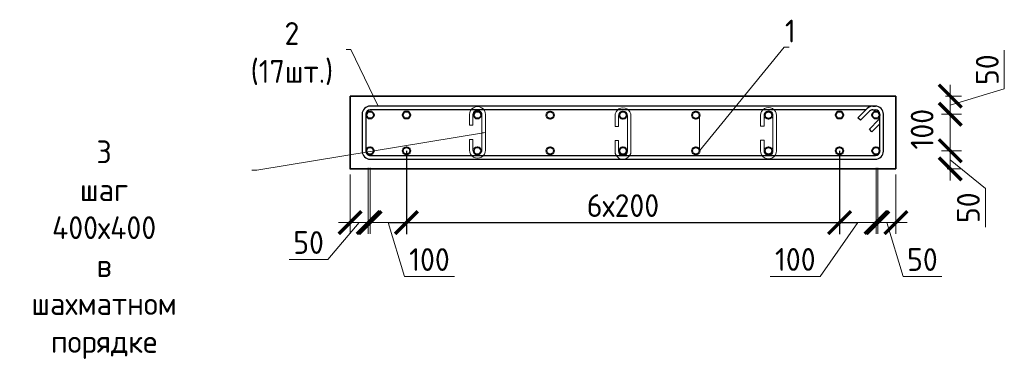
# Model space of a CAD drawing. Header units: millimetres. Extents: x 369815 to 1481759, y -423071 to -27917.
# Tile 214 of 380: x 602849 to 613671, y -252798 to -249056. Entities that reach past the tile are written whole.
import ezdxf
from ezdxf import colors
from ezdxf.entities.mleader import LeaderData, LeaderLine
from ezdxf.math import Vec2, Vec3

# ---------------------------------------------------------------- set-up
doc = ezdxf.new("R2010")
doc.units = ezdxf.units.MM
for name, color, linetype, lineweight in [('1 Стены', 3, 'Continuous', 30), ('Арм_шпильки', 143, 'Continuous', 18), ('Армирование', 3, 'Continuous', 40), ('подоснова', 151, 'Continuous', 5), ('размер', 1, 'Continuous', 25), ('РАЗМЕРЫ', 1, 'Continuous', 9)]:
    doc.layers.add(name, color=color, linetype=linetype, lineweight=lineweight)
doc.layers.add('Колонна_ бетон', color=7, linetype='Continuous', lineweight=50, true_color=0xb4b496)
doc.styles.add('GOST 2.304', font='CS_Gost2304.shx')
doc.styles.add('GOST-2.304_Type-B', font='GOST_Common.ttf')
doc.dimstyles.new('мой 25', dxfattribs={"dimscale": 100, "dimtxt": 2.5, "dimasz": 2.5, "dimexe": 1.25, "dimexo": 0.625, "dimtad": 1, "dimdec": 0, "dimlfac": 0.5, "dimtxsty": 'GOST-2.304_Type-B', "dimblk": 'ARCHTICK', "dimcen": 2.5, "dimdle": 1.25, "dimaunit": 1, "dimadec": 1, "dimazin": 2, "dimtfac": 1, "dimtdec": 0, "dimtmove": 1, "dimatfit": 3, "dimfxl": 6, "dimfxlon": 1, "dimtfill": 1, "dimlwd": -1, "dimlwe": -1, "dimarcsym": 0})
doc.dimstyles.new('СПДС', dxfattribs={"dimscale": 100, "dimtxt": 2.5, "dimasz": 2.5, "dimexe": 1.25, "dimexo": 0, "dimtad": 1, "dimdec": 0, "dimtxsty": 'GOST-2.304_Type-B', "dimblk": 'ARCHTICK', "dimcen": 2.5, "dimdle": 2, "dimadec": 0, "dimazin": 2, "dimtfac": 0.75, "dimtdec": 0, "dimtmove": 1, "dimatfit": 3, "dimfxl": 1, "dimtolj": 1, "dimarcsym": 1})

# ---------------------------------------------------------------- blocks, each defined once
blk = doc.blocks.new('_None')
blk = doc.blocks.new('_ArchTick')
at = {"color": 0, "linetype": 'ByBlock', "const_width": 0.15}
blk.add_lwpolyline([(-0.5, -0.5), (0.5, 0.5)], dxfattribs=at)
blk = doc.blocks.new('*D891')
at = {"layer": 'DEFPOINTS', "color": 0, "transparency": 16777216}
for p in [(612480, -249896, -2880), (612280, -250095, -2880), (613077, -250095)]:
    blk.add_point(p, dxfattribs=at)
at = {"layer": 'РАЗМЕРЫ', "color": 0, "linetype": 'Continuous', "transparency": 16777216}
for p, q in [((613671, -249817), (613671, -249392)), ((613077, -249771), (613077, -250220)), ((613077, -249995), (613671, -249817)), ((613026, -249896), (613202, -249896)), ((612981, -250095), (613202, -250095))]:
    blk.add_line(p, q, dxfattribs=at)
at = {"layer": 'РАЗМЕРЫ', "color": 0, "transparency": 16777216, "xscale": 250, "yscale": 250, "zscale": 250}
for p, rotation in [((613077, -249896), 90), ((613077, -250095), 270)]:
    blk.add_blockref('_ArchTick', p, dxfattribs=dict(at, rotation=rotation))
at = {"layer": 'РАЗМЕРЫ', "color": 0, "transparency": 16777216, "insert": (613484, -249605), "char_height": 250, "attachment_point": 5, "rotation": 90, "style": 'GOST-2.304_Type-B', "bg_fill": 3, "box_fill_scale": 1.1, "bg_fill_color": 256, "bg_fill_true_color": 13158600, "bg_fill_transparency": 0}
blk.add_mtext('50', dxfattribs=at)
blk = doc.blocks.new('*D892')
at = {"layer": 'DEFPOINTS', "color": 0, "transparency": 16777216}
for p in [(612280, -250496, -2880), (613077, -250496), (612982, -250696)]:
    blk.add_point(p, dxfattribs=at)
at = {"layer": 'РАЗМЕРЫ', "color": 0, "linetype": 'Continuous', "transparency": 16777216}
for p, q in [((613077, -250821), (613077, -250371)), ((612981, -250496), (613202, -250496)), ((613077, -250596), (613464, -250909)), ((613044, -250696), (613202, -250696)), ((613464, -250909), (613464, -251334))]:
    blk.add_line(p, q, dxfattribs=at)
at = {"layer": 'РАЗМЕРЫ', "color": 0, "transparency": 16777216, "xscale": 250, "yscale": 250, "zscale": 250}
for p, rotation in [((613077, -250496), 90), ((613077, -250696), 270)]:
    blk.add_blockref('_ArchTick', p, dxfattribs=dict(at, rotation=rotation))
at = {"layer": 'РАЗМЕРЫ', "color": 0, "transparency": 16777216, "insert": (613276, -251122), "char_height": 250, "attachment_point": 5, "rotation": 90, "style": 'GOST-2.304_Type-B', "bg_fill": 3, "box_fill_scale": 1.1, "bg_fill_color": 256, "bg_fill_true_color": 13158600, "bg_fill_transparency": 0}
blk.add_mtext('50', dxfattribs=at)
blk = doc.blocks.new('*D893')
at = {"layer": 'DEFPOINTS', "color": 0, "transparency": 16777216}
for p in [(613077, -250095, 2880), (613077, -250095), (612947, -250496)]:
    blk.add_point(p, dxfattribs=at)
at = {"layer": 'РАЗМЕРЫ', "color": 0, "linetype": 'Continuous', "transparency": 16777216}
for p, q in [((613077, -250621), (613077, -249970)), ((613171, -250095), (613202, -250095)), ((613010, -250496), (613202, -250496))]:
    blk.add_line(p, q, dxfattribs=at)
at = {"layer": 'РАЗМЕРЫ', "color": 0, "transparency": 16777216, "xscale": 250, "yscale": 250, "zscale": 250}
for p, rotation in [((613077, -250095), 90), ((613077, -250496), 270)]:
    blk.add_blockref('_ArchTick', p, dxfattribs=dict(at, rotation=rotation))
at = {"layer": 'РАЗМЕРЫ', "color": 0, "transparency": 16777216, "insert": (612768, -250259), "char_height": 250, "attachment_point": 5, "rotation": 90, "style": 'GOST-2.304_Type-B', "bg_fill": 3, "box_fill_scale": 1.1, "bg_fill_color": 256, "bg_fill_true_color": 13158600, "bg_fill_transparency": 0}
blk.add_mtext('100', dxfattribs=at)
blk = doc.blocks.new('*D894')
at = {"layer": 'DEFPOINTS', "color": 0, "transparency": 16777216}
for p in [(612280, -250495), (612480, -250695), (612480, -251285)]:
    blk.add_point(p, dxfattribs=at)
at = {"layer": 'РАЗМЕРЫ', "color": 0, "linetype": 'Continuous', "transparency": 16777216}
for p, q in [((612280, -250685), (612280, -251410)), ((612480, -250758), (612480, -251410)), ((612155, -251285), (612605, -251285)), ((612380, -251285), (612558, -251879)), ((612558, -251879), (612983, -251879))]:
    blk.add_line(p, q, dxfattribs=at)
at = {"layer": 'РАЗМЕРЫ', "color": 0, "transparency": 16777216, "xscale": 250, "yscale": 250, "zscale": 250, "rotation": 180}
blk.add_blockref('_ArchTick', (612280, -251285), dxfattribs=at)
at = {"layer": 'РАЗМЕРЫ', "color": 0, "transparency": 16777216, "xscale": 250, "yscale": 250, "zscale": 250}
blk.add_blockref('_ArchTick', (612480, -251285), dxfattribs=at)
at = {"layer": 'РАЗМЕРЫ', "color": 0, "transparency": 16777216, "insert": (612771, -251691), "char_height": 250, "attachment_point": 5, "style": 'GOST-2.304_Type-B', "bg_fill": 3, "box_fill_scale": 1.1, "bg_fill_color": 256, "bg_fill_true_color": 13158600, "bg_fill_transparency": 0}
blk.add_mtext('50', dxfattribs=at)
blk = doc.blocks.new('*D895')
at = {"layer": 'DEFPOINTS', "color": 0, "transparency": 16777216}
for p in [(606680, -250495), (606480, -250695), (606480, -251285)]:
    blk.add_point(p, dxfattribs=at)
at = {"layer": 'РАЗМЕРЫ', "color": 0, "linetype": 'Continuous', "transparency": 16777216}
for p, q in [((606680, -250685), (606680, -251410)), ((606480, -250758), (606480, -251410)), ((606580, -251285), (606236, -251691)), ((606805, -251285), (606355, -251285)), ((606236, -251691), (605811, -251691))]:
    blk.add_line(p, q, dxfattribs=at)
at = {"layer": 'РАЗМЕРЫ', "color": 0, "transparency": 16777216, "xscale": 250, "yscale": 250, "zscale": 250, "rotation": 180}
blk.add_blockref('_ArchTick', (606480, -251285), dxfattribs=at)
at = {"layer": 'РАЗМЕРЫ', "color": 0, "transparency": 16777216, "xscale": 250, "yscale": 250, "zscale": 250}
blk.add_blockref('_ArchTick', (606680, -251285), dxfattribs=at)
at = {"layer": 'РАЗМЕРЫ', "color": 0, "transparency": 16777216, "insert": (606024, -251504), "char_height": 250, "attachment_point": 5, "style": 'GOST-2.304_Type-B', "bg_fill": 3, "box_fill_scale": 1.1, "bg_fill_color": 256, "bg_fill_true_color": 13158600, "bg_fill_transparency": 0}
blk.add_mtext('50', dxfattribs=at)
blk = doc.blocks.new('*D906')
at = {"layer": 'DEFPOINTS', "color": 0, "transparency": 16777216}
for p in [(607100, -250497, 1440), (611860, -250497, 1440), (607100, -251286)]:
    blk.add_point(p, dxfattribs=at)
at = {"layer": 'размер', "color": 0, "lineweight": -2, "transparency": 16777216}
for p, q in [((607100, -250497), (607100, -251411)), ((611860, -250497), (611860, -251411)), ((612060, -251286), (606900, -251286))]:
    blk.add_line(p, q, dxfattribs=at)
at = {"layer": 'размер', "color": 0, "lineweight": -2, "transparency": 16777216, "xscale": 250, "yscale": 250, "zscale": 250, "rotation": 180}
blk.add_blockref('_ArchTick', (607100, -251286), dxfattribs=at)
at = {"layer": 'размер', "color": 0, "lineweight": -2, "transparency": 16777216, "xscale": 250, "yscale": 250, "zscale": 250}
blk.add_blockref('_ArchTick', (611860, -251286), dxfattribs=at)
at = {"layer": 'размер', "color": 0, "transparency": 16777216, "insert": (609480, -251098), "char_height": 250, "attachment_point": 5, "style": 'GOST-2.304_Type-B'}
blk.add_mtext('\\A1;6х200', dxfattribs=at)
blk = doc.blocks.new('*U126')
at = {"color": 0, "linetype": 'ByBlock', "lineweight": -2}
for p, q in [((114.7, 1437), (12.5, 1437)), ((114.7, 1427), (12.5, 1427)), ((53.8, 1397.9), (28.3, 1423.3)), ((38.8, 1427), (60.9, 1404.9)), ((-10, 1414.5), (-10, 12.5)), ((-10, 1407.5), (-10, 1414.5)), ((0, 1407.5), (0, 1414.5)), ((3.7, 1398.6), (29.1, 1373.2)), ((60.9, 1404.9), (53.8, 1397.9)), ((127.2, 12.5), (127.2, 1414.5)), ((137.2, 12.5), (137.2, 1414.5)), ((22, 1366.1), (-3.4, 1391.6)), ((0, 1388.2), (0, 12.5)), ((29.1, 1373.2), (22, 1366.1)), ((12.5, 0), (114.7, 0)), ((12.5, -10), (114.7, -10))]:
    blk.add_line(p, q, dxfattribs=at)
for centre, radius, start, end in [((12.5, 1414.5), 22.5, 90, 180), ((12.5, 1414.5), 12.5, 90, 180), ((19.5, 1414.5), 12.5, 45, 90), ((114.7, 1414.5), 22.5, 0, 90), ((114.7, 1414.5), 12.5, 0, 90), ((12.5, 1407.5), 22.5, 180, 225), ((12.5, 1407.5), 12.5, 180, 225), ((12.5, 12.5), 22.5, 180, 270), ((12.5, 12.5), 12.5, 180, 270), ((114.7, 12.5), 12.5, 270, 0), ((114.7, 12.5), 22.5, 270, 0)]:
    blk.add_arc(centre, radius, start, end, dxfattribs=at)
at = {"style": 'GOST 2.304', "oblique": 15, "flags": 9}
for tag, p in [('ДИАМЕТР', (-52.8, -63)), ('КЛАСС', (-53, -68.7)), ('ДЛИНА', (-52.5, -73.8)), ('ПОЗИЦИЯ', (-52.3, -58)), ('МАССА', (-52.3, -78.3))]:
    blk.add_attdef(tag, p, '', height=2.5, dxfattribs=at)
blk = doc.blocks.new('*U123')
for p, q in [((-8, 0), (-7.4, 4.7)), ((-7.4, 4.7), (-5.6, 9)), ((-5.6, 9), (-2.7, 12.7)), ((-2.7, 12.7), (1, 15.6)), ((1, 15.6), (5.3, 17.4)), ((5.3, 17.4), (10, 18)), ((34, 18), (10, 18)), ((10, 10), (34, 10)), ((34, 10), (34, 18)), ((66, 18), (90, 18)), ((66, 10), (66, 18)), ((90, 10), (66, 10)), ((94.7, 17.4), (90, 18)), ((99, 15.6), (94.7, 17.4)), ((102.7, 12.7), (99, 15.6)), ((105.6, 9), (102.7, 12.7)), ((107.4, 4.7), (105.6, 9)), ((108, 0), (107.4, 4.7)), ((107.4, -4.7), (108, 0)), ((-7.4, -4.7), (-8, 0)), ((-5.6, -9), (-7.4, -4.7)), ((-2.7, -12.7), (-5.6, -9)), ((1, -15.6), (-2.7, -12.7)), ((5.3, -17.4), (1, -15.6)), ((10, -18), (5.3, -17.4)), ((10, -18), (90, -18)), ((90, -18), (94.7, -17.4)), ((94.7, -17.4), (99, -15.6)), ((99, -15.6), (102.7, -12.7)), ((102.7, -12.7), (105.6, -9)), ((105.6, -9), (107.4, -4.7))]:
    blk.add_line(p, q)
at = {"color": 0, "linetype": 'ByBlock', "lineweight": -2}
for p, q in [((0, 0), (0.3, 2.6)), ((0.3, 2.6), (1.3, 5)), ((1.3, 5), (2.9, 7.1)), ((2.9, 7.1), (5, 8.7)), ((5, 8.7), (7.4, 9.7)), ((7.4, 9.7), (10, 10)), ((92.6, 9.7), (90, 10)), ((95, 8.7), (92.6, 9.7)), ((97.1, 7.1), (95, 8.7)), ((98.7, 5), (97.1, 7.1)), ((99.7, 2.6), (98.7, 5)), ((100, 0), (99.7, 2.6)), ((99.7, -2.6), (100, 0)), ((0.3, -2.6), (0, 0)), ((1.3, -5), (0.3, -2.6)), ((2.9, -7.1), (1.3, -5)), ((5, -8.7), (2.9, -7.1)), ((7.4, -9.7), (5, -8.7)), ((10, -10), (7.4, -9.7)), ((10, -10), (90, -10)), ((90, -10), (92.6, -9.7)), ((92.6, -9.7), (95, -8.7)), ((95, -8.7), (97.1, -7.1)), ((97.1, -7.1), (98.7, -5)), ((98.7, -5), (99.7, -2.6))]:
    blk.add_line(p, q, dxfattribs=at)
at = {"style": 'GOST 2.304', "oblique": 15, "flags": 9}
for tag, p in [('ДИАМЕТР', (117.8, -62.2)), ('ПОЗИЦИЯ', (118, -56.6)), ('КЛАСС', (118, -67.8)), ('ДЛИНА', (118.1, -72.5)), ('МАССА', (118.7, -78.2))]:
    blk.add_attdef(tag, p, '', height=2.5, dxfattribs=at)
blk = doc.blocks.new('*D909')
at = {"layer": 'DEFPOINTS', "color": 0, "transparency": 16777216}
for p in [(606700, -250496), (607100, -250954), (607100, -251285)]:
    blk.add_point(p, dxfattribs=at)
at = {"layer": 'РАЗМЕРЫ', "color": 0, "linetype": 'Continuous', "transparency": 16777216}
for p, q in [((606700, -250685), (606700, -251410)), ((607100, -251016), (607100, -251410)), ((606575, -251285), (607225, -251285)), ((606900, -251285), (607078, -251879)), ((607078, -251879), (607628, -251879))]:
    blk.add_line(p, q, dxfattribs=at)
at = {"layer": 'РАЗМЕРЫ', "color": 0, "transparency": 16777216, "xscale": 250, "yscale": 250, "zscale": 250, "rotation": 180}
blk.add_blockref('_ArchTick', (606700, -251285), dxfattribs=at)
at = {"layer": 'РАЗМЕРЫ', "color": 0, "transparency": 16777216, "xscale": 250, "yscale": 250, "zscale": 250}
blk.add_blockref('_ArchTick', (607100, -251285), dxfattribs=at)
at = {"layer": 'РАЗМЕРЫ', "color": 0, "lineweight": 50, "transparency": 16777216, "insert": (607353, -251691), "char_height": 250, "attachment_point": 5, "style": 'GOST-2.304_Type-B', "bg_fill": 3, "box_fill_scale": 1.1, "bg_fill_color": 256, "bg_fill_true_color": 13158600, "bg_fill_transparency": 0}
blk.add_mtext('100', dxfattribs=at)
blk = doc.blocks.new('*D910')
at = {"layer": 'DEFPOINTS', "color": 0, "transparency": 16777216}
for p in [(612261, -250491), (611860, -250954), (611860, -251285)]:
    blk.add_point(p, dxfattribs=at)
at = {"layer": 'РАЗМЕРЫ', "color": 0, "linetype": 'Continuous', "transparency": 16777216}
for p, q in [((612261, -250685), (612261, -251410)), ((611860, -251016), (611860, -251410)), ((612060, -251285), (611649, -251878)), ((612386, -251285), (611735, -251285)), ((611649, -251878), (611099, -251878))]:
    blk.add_line(p, q, dxfattribs=at)
at = {"layer": 'РАЗМЕРЫ', "color": 0, "transparency": 16777216, "xscale": 250, "yscale": 250, "zscale": 250, "rotation": 180}
blk.add_blockref('_ArchTick', (611860, -251285), dxfattribs=at)
at = {"layer": 'РАЗМЕРЫ', "color": 0, "transparency": 16777216, "xscale": 250, "yscale": 250, "zscale": 250}
blk.add_blockref('_ArchTick', (612261, -251285), dxfattribs=at)
at = {"layer": 'РАЗМЕРЫ', "color": 0, "lineweight": 50, "transparency": 16777216, "insert": (611374, -251690), "char_height": 250, "attachment_point": 5, "style": 'GOST-2.304_Type-B', "bg_fill": 3, "box_fill_scale": 1.1, "bg_fill_color": 256, "bg_fill_true_color": 13158600, "bg_fill_transparency": 0}
blk.add_mtext('100', dxfattribs=at)

msp = doc.modelspace()

# ---------------------------------------------------------------- linework, layer by layer
at = {"layer": '1 Стены', "color": 252, "lineweight": 0, "true_color": 0x939598}
msp.add_line((606480.2, -250696.5, 1660), (611480.2, -250696.5, 1660), dxfattribs=at)
at = {"layer": 'Армирование', "color": 3}
for centre in [(606700.1, -250103.1, 4540), (607100.1, -250103.1, 4540), (607880.1, -250103.1, 4540), (608680.1, -250104.1, 4540), (609480.1, -250104.1, 4540), (610280.1, -250104.1, 4540), (611080.1, -250104.1, 4540), (611860.1, -250103.1, 4540), (612260.1, -250103.1, 4540), (606700.1, -250496.5, 4540), (607100.1, -250496.5, 4540), (607880.1, -250496.5, 4540), (608680.1, -250497.5, 4540), (609480.1, -250497.5, 4540), (610280.1, -250497.5, 4540), (611080.1, -250497.5, 4540), (611860.1, -250496.5, 4540), (612260.1, -250496.5, 4540)]:
    msp.add_circle(centre, 40, dxfattribs=at)
at = {"layer": 'Колонна_ бетон', "color": 180, "linetype": 'Continuous', "lineweight": 35, "transparency": 33554687}
for p, q in [((606480.1, -250696.5, 3100), (606480.1, -249896.5, 3100)), ((606480.1, -250696.5, 3100), (606480.1, -249896.5, 3100)), ((612480.2, -249895.9, 4540), (606480.2, -249895.9, 4540)), ((606480.2, -249895.9, 4540), (606480.2, -250695.9, 4540)), ((612480.2, -249896.5, 3100), (606480.2, -249896.5, 3100)), ((611480.2, -249896.5, 1660), (606480.2, -249896.5, 1660)), ((606480.2, -249896.5, 1660), (606480.2, -250696.5, 1660)), ((606480.2, -250696.5, 3100), (606480.2, -249896.5, 3100)), ((606480.2, -250696.5, 3100), (606480.2, -249896.5, 3100)), ((612480.2, -250695.9, 4540), (612480.2, -249895.9, 4540)), ((612480.2, -250695.9, 3100), (612480.2, -249896.5, 3100)), ((606480.2, -250695.9, 4540), (612480.2, -250695.9, 4540)), ((606480.2, -250695.9, 3100), (612480.2, -250695.9, 3100))]:
    msp.add_line(p, q, dxfattribs=at)

# ---------------------------------------------------------------- block references
at = {"layer": 'Арм_шпильки', "color": 3, "xscale": 4.875, "yscale": 4.875, "zscale": 4.875, "rotation": 89.99999999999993}
for p in [(607880.2, -250537.4, 4540), (609480.1, -250550.6, 4540)]:
    msp.add_blockref('*U123', p, dxfattribs=at)

# ---------------------------------------------------------------- dimensions: what is measured, and where the dimension line sits
at = {"layer": 'размер', "color": 146, "true_color": 0x006272}
dim = msp.add_linear_dim(base=(607100.1, -251285.8, 3100), p1=(611860.1, -250496.5, 4540), p2=(607100.1, -250496.5, 4540), text='6х200', dimstyle='СПДС', dxfattribs=at)
dim.commit()
dim.dimension.update_dxf_attribs({"geometry": '*D906', "text_midpoint": (609480.1, -251098.3, 3100)})

# ---------------------------------------------------------------- leaders
at = {"layer": 'подоснова'}
ml = msp.add_multileader_mtext('Standard', dxfattribs=at)
ml.set_content('2 (17шт.)', color=256, style='GOST-2.304_Type-B')
ml.set_leader_properties(color=256, linetype='ByLayer', lineweight=15)
ml.set_arrow_properties(name='NONE')
ml.build(insert=Vec2(0, 0))
ml.multileader.update_dxf_attribs({"text_left_attachment_type": 6, "text_right_attachment_type": 6, "dogleg_length": 10, "arrow_head_size": 18})
ctx = ml.context
ctx.base_point, ctx.char_height, ctx.arrow_head_size, ctx.landing_gap_size, ctx.plane_origin = Vec3(605203.4, -249382.3, 1660), 250, 18, 20, Vec3(603100.6, -248836.3, 1660)
ctx.left_attachment, ctx.right_attachment, ctx.text_align_type = 6, 6, 1
notes = []
notes.append((ctx, [(1, (1, 1, 0), (606489, -249382.3, 1660), (-1, 0), 10, [(0, [(606790.3, -250005.8, 1660)], 0, [])])]))
ctx.mtext.insert, ctx.mtext.width, ctx.mtext.alignment, ctx.mtext.flow_direction = Vec3(605841.2, -249082.3, 1660), 22.898, 2, 5
ml = msp.add_multileader_mtext('Standard', dxfattribs=at)
ml.set_content('1 ', color=256, style='GOST-2.304_Type-B')
ml.set_leader_properties(color=256, linetype='ByLayer', lineweight=15)
ml.set_arrow_properties(name='NONE')
ml.build(insert=Vec2(0, 0))
ml.multileader.update_dxf_attribs({"text_left_attachment_type": 6, "text_right_attachment_type": 6, "dogleg_length": 10, "arrow_head_size": 18})
ctx = ml.context
ctx.base_point, ctx.char_height, ctx.arrow_head_size, ctx.landing_gap_size, ctx.plane_origin = Vec3(611262.4, -249356.1, 4540), 250, 18, 20, Vec3(608549.6, -247573.7, 4540)
ctx.left_attachment, ctx.right_attachment, ctx.text_align_type = 6, 6, 1
notes.append((ctx, [(0, (1, 1, 0), (611252.4, -249356.1, 4540), (1, 0), 10, [(1, [(610320.1, -250104.1, 4540), (610320.1, -250497.5, 4540)], 0, [])])]))
ctx.mtext.insert, ctx.mtext.width, ctx.mtext.alignment, ctx.mtext.flow_direction = Vec3(611319.9, -249056.1, 4540), 22.898, 2, 5
for ctx, leaders in notes:
    for number, flags, end, landing, length, lines in leaders:
        leader = LeaderData()
        leader.index, (leader.has_last_leader_line, leader.has_dogleg_vector, leader.attachment_direction) = number, flags
        leader.last_leader_point, leader.dogleg_vector, leader.dogleg_length = Vec3(end), Vec3(landing), length
        for number, points, colour, breaks in lines:
            line = LeaderLine()
            line.index, line.vertices, line.color, line.breaks = number, Vec3.list(points), colors.encode_raw_color(colour), breaks
            leader.lines.append(line)
        ctx.leaders.append(leader)

# ---------------------------------------------------------------- next in the draw order: dimensions: what is measured, and where the dimension line sits
at = {"layer": 'РАЗМЕРЫ', "color": 146, "true_color": 0x006272}
dim = msp.add_linear_dim(base=(613077.5, -250094.6, 5980), p1=(612480.2, -249896, 3100), p2=(612280.2, -250094.6, 3100), angle=90, dimstyle='мой 25', override={"dimlfac": 0.25}, dxfattribs=at)
dim.commit()
dim.dimension.update_dxf_attribs({"geometry": '*D891', "text_midpoint": (613483.7, -249754.6, 5980)})
dim = msp.add_linear_dim(base=(613077.5, -250496, 5980), p1=(612981.7, -250696, 5980), p2=(612280.2, -250496, 3100), angle=90, dimstyle='мой 25', override={"dimlfac": 0.25}, dxfattribs=at)
dim.commit()
dim.dimension.update_dxf_attribs({"geometry": '*D892', "text_midpoint": (613464, -250972, 5980), "dimtype": 160})
dim = msp.add_linear_dim(base=(606480.2, -251284.9, 3100), p1=(606680.1, -250495.4, 3100), p2=(606480.2, -250695.4, 3100), dimstyle='мой 25', override={"dimlfac": 0.25}, dxfattribs=at)
dim.commit()
dim.dimension.update_dxf_attribs({"geometry": '*D895', "text_midpoint": (606173.9, -251691.1, 3100), "dimtype": 160})

# ---------------------------------------------------------------- next in the draw order: dimensions: what is measured, and where the dimension line sits
dim = msp.add_linear_dim(base=(613077.5, -250094.6, 3100), p1=(612947.2, -250496, 3100), p2=(613077.5, -250094.6, 5980), angle=90, dimstyle='мой 25', override={"dimlfac": 0.25}, dxfattribs=at)
dim.commit()
dim.dimension.update_dxf_attribs({"geometry": '*D893', "text_midpoint": (612955.9, -250258.8, 3100), "dimtype": 160})

# ---------------------------------------------------------------- next in the draw order: leaders
at = {"layer": 'подоснова'}
ml = msp.add_multileader_mtext('Standard', dxfattribs=at)
ml.set_content('3 шаг 400х400 \\Pв шахматном порядке ', color=256, style='GOST-2.304_Type-B')
ml.set_leader_properties(color=256, linetype='ByLayer', lineweight=15)
ml.set_arrow_properties(name='NONE')
ml.build(insert=Vec2(0, 0))
ml.multileader.update_dxf_attribs({"text_left_attachment_type": 6, "text_right_attachment_type": 6, "dogleg_length": 10, "arrow_head_size": 18})
ctx = ml.context
ctx.base_point, ctx.char_height, ctx.arrow_head_size, ctx.landing_gap_size, ctx.plane_origin = Vec3(602108.8, -250707.5, 4540), 250, 18, 20, Vec3(605082.9, -251002.5, 4540)
ctx.left_attachment, ctx.right_attachment, ctx.text_align_type = 6, 6, 1
notes = []
notes.append((ctx, [(1, (1, 1, 0), (605455.1, -250707.5, 4540), (-1, 0), 10, [(1, [(607928.9, -250300, 4540), (607967.9, -250293.6, 4540)], 0, [])])]))
ctx.mtext.insert, ctx.mtext.width, ctx.mtext.alignment, ctx.mtext.flow_direction = Vec3(603776.9, -250382.5, 4540), 22.898, 2, 5
for ctx, leaders in notes:
    for number, flags, end, landing, length, lines in leaders:
        leader = LeaderData()
        leader.index, (leader.has_last_leader_line, leader.has_dogleg_vector, leader.attachment_direction) = number, flags
        leader.last_leader_point, leader.dogleg_vector, leader.dogleg_length = Vec3(end), Vec3(landing), length
        for number, points, colour, breaks in lines:
            line = LeaderLine()
            line.index, line.vertices, line.color, line.breaks = number, Vec3.list(points), colors.encode_raw_color(colour), breaks
            leader.lines.append(line)
        ctx.leaders.append(leader)

# ---------------------------------------------------------------- next in the draw order: dimensions: what is measured, and where the dimension line sits
at = {"layer": 'РАЗМЕРЫ', "color": 146, "true_color": 0x006272}
dim = msp.add_linear_dim(base=(612480.2, -251284.9, 3100), p1=(612280.2, -250495.4, 3100), p2=(612480.2, -250695.4, 3100), angle=180, dimstyle='мой 25', override={"dimlfac": 0.25}, dxfattribs=at)
dim.commit()
dim.dimension.update_dxf_attribs({"geometry": '*D894', "text_midpoint": (612620.8, -251691.1, 3100)})

# ---------------------------------------------------------------- next in the draw order: block references
at = {"lineweight": 30, "xscale": 3.959999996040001, "yscale": 3.959999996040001, "zscale": 3.959999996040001, "rotation": 269.9999999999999}
msp.add_blockref('*U126', (606652.5, -250045.4, 1660), dxfattribs=at)

# ---------------------------------------------------------------- next in the draw order: dimensions: what is measured, and where the dimension line sits
at = {"layer": 'РАЗМЕРЫ', "color": 146, "lineweight": 50, "true_color": 0x006272}
dim = msp.add_linear_dim(base=(607100.1, -251284.9, 3100), p1=(606700.1, -250495.9, 3100), p2=(607100.1, -250953.7, 3100), dimstyle='мой 25', override={"dimlfac": 0.25}, dxfattribs=at)
dim.commit()
dim.dimension.update_dxf_attribs({"geometry": '*D909', "text_midpoint": (607140.8, -251691.1, 3100)})
dim = msp.add_linear_dim(base=(611860.1, -251284.9, 3100), p1=(612260.7, -250490.7, 3100), p2=(611860.1, -250953.7, 3100), angle=180, dimstyle='мой 25', override={"dimlfac": 0.25}, dxfattribs=at)
dim.commit()
dim.dimension.update_dxf_attribs({"geometry": '*D910', "text_midpoint": (611586.7, -251877.9, 3100), "dimtype": 160})

# ---------------------------------------------------------------- next in the draw order: block references
at = {"layer": 'Арм_шпильки', "color": 3, "xscale": 4.875, "yscale": 4.875, "zscale": 4.875, "rotation": 89.99999999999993}
msp.add_blockref('*U123', (611080.1, -250546.1, 4540), dxfattribs=at)

doc.saveas('drawing.dxf')
